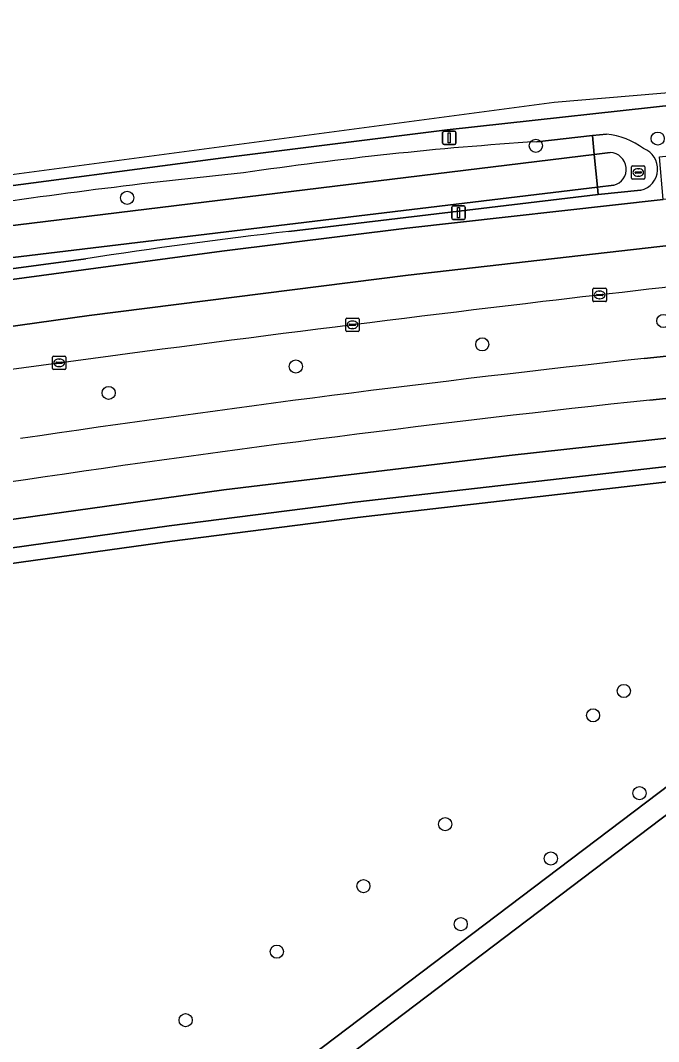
# Model space of a CAD drawing. Extents: x 162184 to 163154, y 385507 to 386516.
# Drawn here: x 163039.1 to 163086.5, y 386439.8 to 386515.8 of the extents above; entities that cross this region are included whole.
import ezdxf

# ---------------------------------------------------------------- set-up
doc = ezdxf.new("R2010")
doc.units = 0
for name, color, linetype in [('IMGEO_Berm_groen', 7, 'Continuous'), ('IMGEO_Boom', 7, 'Continuous'), ('IMGEO_Fietspad_gesloten', 7, 'Continuous'), ('IMGEO_Groenvoorziening', 7, 'Continuous'), ('IMGEO_Kolk', 7, 'Continuous'), ('IMGEO_Lichtmast', 7, 'Continuous'), ('IMGEO_Oever', 7, 'Continuous'), ('IMGEO_OVBaan_gesloten', 7, 'Continuous'), ('IMGEO_Rijbaan_regionaal_gesloten', 7, 'Continuous'), ('IMGEO_Rioolput', 7, 'Continuous'), ('IMGEO_Verkeerseiland_open', 7, 'Continuous'), ('IMGEO_Voetpad_open', 7, 'Continuous'), ('IMGEO_Waterloop', 7, 'Continuous')]:
    doc.layers.add(name, color=color, linetype=linetype)

msp = doc.modelspace()

# ---------------------------------------------------------------- linework, layer by layer
at = {"layer": 'IMGEO_Berm_groen'}
for points in [[(163090.222, 386509.759), (163070.815, 386507.617), (163054.145, 386505.554), (163034.582, 386502.963)], [(163032.158, 386495.646), (163054.052, 386498.606), (163067.823, 386500.303), (163086.882, 386502.443), (163086.598, 386505.607), (163110.228, 386508.183)], [(163077.469, 386506.746), (163081.611, 386507.203), (163082.667, 386507.313)], [(163085.217, 386503.136), (163082.039, 386502.808), (163059.035, 386500.072)], [(163085.465, 386490.616), (163119.969, 386494.242), (163109.433, 386498.322)], [(163043.955, 386498.041), (163020.028, 386494.825), (163018.714, 386495.739), (163017.758, 386496.404), (163016.639, 386496.161), (163016.14, 386495.289), (163015.448, 386494.08), (162981.241, 386488.693)], [(163075.43, 386483.406), (163113.578, 386487.587), (163118.753, 386487.983), (163130.042, 386489.015), (163129.62, 386491.92), (163121.647, 386491.23), (163085.893, 386487.523)], [(163000, 386475.815), (162993.065, 386474.702), (162970.893, 386471.238), (162971.096, 386468.249), (162985.135, 386470.628), (163000, 386473.005), (163018.134, 386475.807), (163054.211, 386480.835), (163075.43, 386483.406)]]:
    msp.add_lwpolyline(points, dxfattribs=at)
for centre, radius, start, end in [((163094.437, 386244.292), 263.002, 93.69907, 98.47944), ((163081.936, 386501.377), 5.981, 54.35153, 82.98095), ((163084.836, 386504.718), 1.628, 283.54337, 68.89225), ((163094.389, 386112.599), 393.73, 95.64561, 98.86349), ((163110.808, 386058.661), 444.436, 96.68967, 98.6514), ((163309.106, 384544.889), 1963.611, 95.836289, 96.761042), ((163347.283, 384227.232), 2283.554, 96.773947, 97.815169), ((163222.442, 385239.623), 1258.47, 96.248667, 98.377933), ((163206.083, 385361.661), 1132.26, 96.093446, 98.46235), ((163269.625, 384772.083), 1724.935, 97.668076, 98.992794)]:
    msp.add_arc(centre, radius, start, end, dxfattribs=at)
at = {"layer": 'IMGEO_Boom'}
for centre in [(163086.468, 386506.974), (163077.401, 386506.441), (163047.02, 386502.565), (163086.884, 386493.41), (163073.42, 386491.667), (163059.562, 386490.023), (163045.64, 386488.056), (163083.946, 386465.884), (163081.661, 386464.07), (163085.113, 386458.279), (163070.666, 386455.973), (163078.524, 386453.419), (163064.584, 386451.367), (163071.82, 386448.534), (163058.146, 386446.494), (163051.366, 386441.393)]:
    msp.add_circle(centre, 0.489, dxfattribs=at)
at = {"layer": 'IMGEO_Fietspad_gesloten'}
for points in [[(163085.893, 386487.523), (163121.647, 386491.23), (163129.62, 386491.92), (163135.322, 386492.563), (163142.886, 386493.518), (163150.461, 386494.072), (163150.273, 386497.502)], [(163134.383, 386495.576), (163132.288, 386495.356), (163129.145, 386494.994), (163122.406, 386494.476), (163122.04, 386494.46), (163119.969, 386494.242), (163085.465, 386490.616)]]:
    msp.add_lwpolyline(points, dxfattribs=at)
for centre, radius, start, end in [((163222.442, 385239.623), 1258.47, 96.248667, 98.377933), ((163206.083, 385361.661), 1132.26, 96.093446, 98.46235), ((163269.625, 384772.083), 1724.935, 97.668076, 98.992794)]:
    msp.add_arc(centre, radius, start, end, dxfattribs=at)
at = {"layer": 'IMGEO_Groenvoorziening'}
for points in [[(163148.17, 386456.302), (163147.38, 386459.934), (163140.941, 386485.551), (163140.457, 386487.982), (163129.35, 386486.788), (163090.875, 386483.003), (163063.946, 386479.919), (163050.151, 386478.158), (163023.761, 386474.484), (163000, 386470.883), (162992.151, 386469.571), (162993.927, 386469.309), (162995.824, 386469.032), (163000.202, 386469.764), (163023.963, 386473.365), (163050.353, 386477.039)], [(163101.352, 386469.525), (163102.023, 386467.976), (163104.974, 386471.053), (163104.018, 386472.31), (163115.143, 386481.322), (163129.854, 386465.873), (163146.377, 386449.712), (163146.735, 386451.276), (163146.956, 386453.171), (163146.943, 386455.114), (163146.768, 386456.622), (163139.537, 386486.568), (163091.077, 386481.884), (163064.148, 386478.8), (163050.353, 386477.039), (163023.963, 386473.365), (163000.202, 386469.764), (162995.824, 386469.032), (162997.489, 386468.786), (162999.262, 386468.477), (163001.756, 386467.842), (163002.712, 386467.501)], [(163050.353, 386477.039), (163064.148, 386478.8), (163091.077, 386481.884), (163139.537, 386486.568), (163146.768, 386456.622), (163146.943, 386455.114), (163146.956, 386453.171), (163146.735, 386451.276), (163146.377, 386449.712), (163146.393, 386448.519), (163145.223, 386446.801), (163139.465, 386440.832), (163127.059, 386428.882), (163126.14, 386429.2), (163125.926, 386429.985), (163126.123, 386430.47), (163124.695, 386430), (163126.621, 386427.963), (163128.312, 386427.788), (163138.779, 386438.337), (163139.368, 386439.801), (163143.978, 386444.598), (163145.614, 386446.399)], [(163050.403, 386430.951), (163101.352, 386469.525)], [(163090.088, 386458.931), (163051.765, 386429.888)]]:
    msp.add_lwpolyline(points, dxfattribs=at)
at = {"layer": 'IMGEO_Kolk'}
for p, q in [((163081.649, 386494.919), (163081.649, 386495.771)), ((163081.724, 386495.845), (163082.576, 386495.845)), ((163081.908, 386495.339), (163081.908, 386495.351)), ((163082.346, 386495.302), (163081.948, 386495.302)), ((163081.951, 386495.388), (163082.349, 386495.388)), ((163082.137, 386495.625), (163082.162, 386495.625)), ((163082.392, 386495.351), (163082.392, 386495.339)), ((163082.65, 386495.771), (163082.65, 386494.919)), ((163082.576, 386494.845), (163081.724, 386494.845)), ((163082.16, 386495.065), (163082.135, 386495.065)), ((163063.268, 386492.7), (163063.268, 386493.552)), ((163063.343, 386493.626), (163064.195, 386493.626)), ((163063.527, 386493.12), (163063.527, 386493.132)), ((163063.965, 386493.083), (163063.567, 386493.083)), ((163063.57, 386493.169), (163063.968, 386493.169)), ((163063.756, 386493.406), (163063.781, 386493.406)), ((163064.011, 386493.132), (163064.011, 386493.12)), ((163064.269, 386493.552), (163064.269, 386492.7)), ((163064.195, 386492.626), (163063.343, 386492.626)), ((163063.779, 386492.846), (163063.754, 386492.846)), ((163041.46, 386489.872), (163041.46, 386490.724)), ((163041.535, 386490.798), (163042.387, 386490.798)), ((163042.461, 386490.724), (163042.461, 386489.872)), ((163041.719, 386490.292), (163041.719, 386490.304)), ((163042.157, 386490.255), (163041.759, 386490.255)), ((163041.762, 386490.341), (163042.16, 386490.341)), ((163041.971, 386490.018), (163041.946, 386490.018)), ((163041.948, 386490.578), (163041.973, 386490.578)), ((163042.203, 386490.304), (163042.203, 386490.292)), ((163042.387, 386489.798), (163041.535, 386489.798))]:
    msp.add_line(p, q, dxfattribs=at)
for points in [[(163081.649, 386494.919), (163081.649, 386495.771)], [(163081.724, 386495.845), (163082.576, 386495.845)], [(163082.65, 386495.771), (163082.65, 386494.919)], [(163082.576, 386494.845), (163081.724, 386494.845)], [(163063.268, 386492.7), (163063.268, 386493.552)], [(163063.343, 386493.626), (163064.195, 386493.626)], [(163064.269, 386493.552), (163064.269, 386492.7)], [(163064.195, 386492.626), (163063.343, 386492.626)], [(163041.46, 386489.872), (163041.46, 386490.724)], [(163041.535, 386490.798), (163042.387, 386490.798)], [(163042.461, 386490.724), (163042.461, 386489.872)], [(163042.387, 386489.798), (163041.535, 386489.798)]]:
    msp.add_lwpolyline(points, dxfattribs=at)
for centre, radius, start, end in [((163081.726, 386495.769), 0.0765, 91.55205, 178.44795), ((163081.726, 386495.769), 0.0765, 91.55205, 178.44795), ((163081.948, 386495.348), 0.0403, 85.87752, 175.75265), ((163081.945, 386495.338), 0.0366, 178.93798, 274.71019), ((163082.349, 386495.345), 0.043, 264.86636, 352.45326), ((163082.353, 386495.35), 0.0386, 1.73085, 96.63898), ((163082.574, 386495.769), 0.0765, 1.55205, 88.44795), ((163082.574, 386495.769), 0.0765, 1.55205, 88.44795), ((163081.726, 386494.921), 0.0765, 181.55205, 268.44795), ((163081.726, 386494.921), 0.0765, 181.55205, 268.44795), ((163082.574, 386494.921), 0.0765, 271.55205, 358.44795), ((163082.574, 386494.921), 0.0765, 271.55205, 358.44795), ((163063.345, 386493.55), 0.0765, 91.55205, 178.44795), ((163063.345, 386493.55), 0.0765, 91.55205, 178.44795), ((163063.567, 386493.129), 0.0403, 85.87752, 175.75265), ((163063.564, 386493.119), 0.0366, 178.93798, 274.71019), ((163063.968, 386493.126), 0.043, 264.86636, 352.45326), ((163063.972, 386493.131), 0.0386, 1.73085, 96.63898), ((163064.193, 386493.55), 0.0765, 1.55205, 88.44795), ((163064.193, 386493.55), 0.0765, 1.55205, 88.44795), ((163063.345, 386492.702), 0.0765, 181.55205, 268.44795), ((163063.345, 386492.702), 0.0765, 181.55205, 268.44795), ((163064.193, 386492.702), 0.0765, 271.55205, 358.44795), ((163064.193, 386492.702), 0.0765, 271.55205, 358.44795), ((163041.537, 386490.722), 0.0765, 91.55205, 178.44795), ((163041.537, 386490.722), 0.0765, 91.55205, 178.44795), ((163042.385, 386490.722), 0.0765, 1.55205, 88.44795), ((163042.385, 386490.722), 0.0765, 1.55205, 88.44795), ((163041.759, 386490.301), 0.0403, 85.87752, 175.75265), ((163041.756, 386490.291), 0.0366, 178.93798, 274.71019), ((163042.16, 386490.298), 0.043, 264.86636, 352.45326), ((163042.164, 386490.303), 0.0386, 1.73085, 96.63898), ((163041.537, 386489.874), 0.0765, 181.55205, 268.44795), ((163041.537, 386489.874), 0.0765, 181.55205, 268.44795), ((163042.385, 386489.874), 0.0765, 271.55205, 358.44795), ((163042.385, 386489.874), 0.0765, 271.55205, 358.44795)]:
    msp.add_arc(centre, radius, start, end, dxfattribs=at)
for centre, major_axis, ratio, start_param, end_param in [((163082.136, 386495.345), (-0.387, 0.002), 0.722429, 4.712389, 7.853982), ((163082.161, 386495.345), (-0.39, 0.002), 0.717154, 1.570796, 4.712389), ((163063.755, 386493.126), (-0.387, 0.002), 0.722429, 4.712389, 7.853982), ((163063.78, 386493.126), (-0.39, 0.002), 0.717154, 1.570796, 4.712389), ((163041.947, 386490.298), (-0.387, 0.002), 0.722429, 4.712389, 7.853982), ((163041.972, 386490.298), (-0.39, 0.002), 0.717154, 1.570796, 4.712389)]:
    msp.add_ellipse(centre, major_axis=major_axis, ratio=ratio, start_param=start_param, end_param=end_param, dxfattribs=at)
at = {"layer": 'IMGEO_Lichtmast'}
for p, q in [((163070.476, 386506.635), (163070.476, 386507.435)), ((163070.476, 386507.435), (163070.476, 386506.635)), ((163070.576, 386507.535), (163071.366, 386507.535)), ((163071.366, 386507.535), (163070.576, 386507.535)), ((163071.466, 386507.435), (163071.466, 386506.635)), ((163071.466, 386506.635), (163071.466, 386507.435)), ((163071.366, 386506.535), (163070.576, 386506.535)), ((163070.576, 386506.535), (163071.366, 386506.535)), ((163071.162, 386501.065), (163071.162, 386501.865)), ((163071.162, 386501.865), (163071.162, 386501.065)), ((163071.262, 386501.965), (163072.052, 386501.965)), ((163072.052, 386501.965), (163071.262, 386501.965)), ((163072.152, 386501.865), (163072.152, 386501.065)), ((163072.152, 386501.065), (163072.152, 386501.865)), ((163072.052, 386500.965), (163071.262, 386500.965)), ((163071.262, 386500.965), (163072.052, 386500.965))]:
    msp.add_line(p, q, dxfattribs=at)
for points in [[(163070.896, 386507.41), (163071.046, 386507.41), (163071.046, 386506.66), (163070.896, 386506.66), (163070.896, 386507.41)], [(163071.582, 386501.84), (163071.732, 386501.84), (163071.732, 386501.09), (163071.582, 386501.09), (163071.582, 386501.84)]]:
    msp.add_lwpolyline(points, dxfattribs=at)
for centre, start, end in [((163070.576, 386507.435), 90, 180), ((163070.576, 386507.435), 90, 180), ((163071.366, 386507.435), 0, 90), ((163071.366, 386507.435), 360, 90), ((163070.576, 386506.635), 180, 270), ((163070.576, 386506.635), 180, 270), ((163071.366, 386506.635), 270, 0), ((163071.366, 386506.635), 270, 0), ((163071.262, 386501.865), 90, 180), ((163071.262, 386501.865), 90, 180), ((163072.052, 386501.865), 0, 90), ((163072.052, 386501.865), 360, 90), ((163071.262, 386501.065), 180, 270), ((163071.262, 386501.065), 180, 270), ((163072.052, 386501.065), 270, 0), ((163072.052, 386501.065), 270, 0)]:
    msp.add_arc(centre, 0.1, start, end, dxfattribs=at)
at = {"layer": 'IMGEO_Oever'}
for points in [[(163081.749, 386505.788), (163081.611, 386507.203), (163077.469, 386506.746)], [(162990.682, 386494.679), (162980.783, 386492.343), (162980.481, 386491.728), (163015.153, 386497.65), (163081.749, 386505.788)], [(163059.035, 386500.072), (163082.039, 386502.808), (163081.986, 386503.355), (163018.714, 386495.739), (163020.028, 386494.825), (163043.955, 386498.041)]]:
    msp.add_lwpolyline(points, dxfattribs=at)
for centre, radius, start, end in [((163094.437, 386244.292), 263.002, 93.69907, 98.47944), ((163094.389, 386112.599), 393.73, 95.64561, 98.86349), ((163110.808, 386058.661), 444.436, 96.68967, 98.6514)]:
    msp.add_arc(centre, radius, start, end, dxfattribs=at)
at = {"layer": 'IMGEO_OVBaan_gesloten'}
for points in [[(163151.449, 386504.907), (163151.318, 386508.228), (163148.513, 386508.099), (163146.894, 386507.986), (163136.939, 386507.372), (163133.578, 386507.17), (163131.467, 386506.893), (163109.419, 386504.774), (163087.342, 386502.493), (163086.882, 386502.443), (163067.823, 386500.303), (163054.052, 386498.606), (163032.158, 386495.646)], [(163002.376, 386491.236), (162970.047, 386485.813), (162970.266, 386482.514), (163000.765, 386487.548), (163011.61, 386489.136), (163028.432, 386491.599), (163044.181, 386493.807), (163067.911, 386496.806), (163111.223, 386501.762), (163137.278, 386504.089), (163149.432, 386504.816), (163151.449, 386504.907)], [(163151.581, 386501.583), (163151.449, 386504.907), (163149.432, 386504.816), (163137.278, 386504.089), (163111.223, 386501.762), (163067.911, 386496.806), (163044.181, 386493.807), (163028.432, 386491.599), (163011.61, 386489.136), (163000.765, 386487.548), (162970.266, 386482.514), (162970.485, 386479.218), (162971.441, 386479.448), (162977.877, 386480.489), (162993.117, 386483.088), (162996.147, 386483.598), (163000, 386484.191)]]:
    msp.add_lwpolyline(points, dxfattribs=at)
for centre, radius, start, end in [((163309.106, 384544.889), 1963.611, 95.836289, 96.761042), ((163347.283, 384227.232), 2283.554, 96.773947, 97.815169)]:
    msp.add_arc(centre, radius, start, end, dxfattribs=at)
at = {"layer": 'IMGEO_Rijbaan_regionaal_gesloten'}
for points in [[(163151.143, 386512.645), (163151.019, 386515.766), (163078.776, 386509.651), (162984.689, 386497.111), (162974.454, 386495.361)], [(163034.582, 386502.963), (163054.145, 386505.554), (163070.815, 386507.617), (163090.222, 386509.759)]]:
    msp.add_lwpolyline(points, dxfattribs=at)
at = {"layer": 'IMGEO_Rioolput'}
for p, q in [((163084.518, 386504.029), (163084.518, 386504.881)), ((163084.593, 386504.955), (163085.445, 386504.955)), ((163084.777, 386504.449), (163084.777, 386504.461)), ((163085.215, 386504.412), (163084.817, 386504.412)), ((163084.82, 386504.498), (163085.218, 386504.498)), ((163085.006, 386504.735), (163085.031, 386504.735)), ((163085.261, 386504.461), (163085.261, 386504.449)), ((163085.519, 386504.881), (163085.519, 386504.029)), ((163085.445, 386503.955), (163084.593, 386503.955)), ((163085.029, 386504.175), (163085.004, 386504.175))]:
    msp.add_line(p, q, dxfattribs=at)
for points in [[(163084.518, 386504.029), (163084.518, 386504.881)], [(163084.593, 386504.955), (163085.445, 386504.955)], [(163085.519, 386504.881), (163085.519, 386504.029)], [(163085.445, 386503.955), (163084.593, 386503.955)]]:
    msp.add_lwpolyline(points, dxfattribs=at)
for centre, radius, start, end in [((163084.595, 386504.879), 0.0765, 91.55205, 178.44795), ((163084.595, 386504.879), 0.0765, 91.55205, 178.44795), ((163084.817, 386504.458), 0.0403, 85.87752, 175.75265), ((163084.814, 386504.448), 0.0366, 178.93798, 274.71019), ((163085.218, 386504.455), 0.043, 264.86636, 352.45326), ((163085.222, 386504.46), 0.0386, 1.73085, 96.63898), ((163085.443, 386504.879), 0.0765, 1.55205, 88.44795), ((163085.443, 386504.879), 0.0765, 1.55205, 88.44795), ((163084.595, 386504.031), 0.0765, 181.55205, 268.44795), ((163084.595, 386504.031), 0.0765, 181.55205, 268.44795), ((163085.443, 386504.031), 0.0765, 271.55205, 358.44795), ((163085.443, 386504.031), 0.0765, 271.55205, 358.44795)]:
    msp.add_arc(centre, radius, start, end, dxfattribs=at)
for centre, major_axis, ratio, start_param, end_param in [((163085.005, 386504.455), (-0.387, 0.002), 0.722429, 4.712389, 7.853982), ((163085.03, 386504.455), (-0.39, 0.002), 0.717154, 1.570796, 4.712389)]:
    msp.add_ellipse(centre, major_axis=major_axis, ratio=ratio, start_param=start_param, end_param=end_param, dxfattribs=at)
at = {"layer": 'IMGEO_Verkeerseiland_open'}
for points in [[(163082.667, 386507.313), (163081.611, 386507.203), (163081.749, 386505.788), (163082.938, 386505.933)], [(163082.938, 386505.933), (163081.749, 386505.788), (163081.986, 386503.355), (163083.197, 386503.501)], [(163083.197, 386503.501), (163081.986, 386503.355), (163082.039, 386502.808), (163085.217, 386503.136)]]:
    msp.add_lwpolyline(points, dxfattribs=at)
for centre, radius, start, end in [((163081.936, 386501.377), 5.981, 54.35153, 82.98095), ((163082.895, 386504.699), 1.235, 284.17413, 87.98367), ((163082.895, 386504.699), 1.235, 284.17413, 87.98367), ((163084.836, 386504.718), 1.628, 283.54337, 68.89225)]:
    msp.add_arc(centre, radius, start, end, dxfattribs=at)
at = {"layer": 'IMGEO_Voetpad_open'}
for points in [[(163135.322, 386492.563), (163129.62, 386491.92), (163130.042, 386489.015), (163118.753, 386487.983), (163113.578, 386487.587), (163075.43, 386483.406), (163054.211, 386480.835), (163018.134, 386475.807), (163000, 386473.005), (162985.135, 386470.628), (162971.096, 386468.249), (162968.162, 386467.751), (162941.305, 386463.199), (162937.49, 386462.555), (162937.766, 386460.481), (162989.841, 386469.185)], [(162989.841, 386469.185), (162992.151, 386469.571), (163000, 386470.883), (163023.761, 386474.484), (163050.151, 386478.158), (163063.946, 386479.919), (163090.875, 386483.003), (163129.35, 386486.788), (163140.457, 386487.982), (163140.401, 386488.482)]]:
    msp.add_lwpolyline(points, dxfattribs=at)
at = {"layer": 'IMGEO_Waterloop'}
for points in [[(163081.986, 386503.355), (163081.749, 386505.788), (163015.153, 386497.65), (162980.481, 386491.728), (162979.501, 386489.734)], [(162980.287, 386489.093), (163016.14, 386495.289), (163016.639, 386496.161), (163017.758, 386496.404), (163018.714, 386495.739), (163081.986, 386503.355)], [(163051.765, 386429.888), (163090.088, 386458.931), (163093.661, 386461.639), (163102.023, 386467.976), (163101.352, 386469.525), (163050.403, 386430.951)]]:
    msp.add_lwpolyline(points, dxfattribs=at)

doc.saveas('drawing.dxf')
